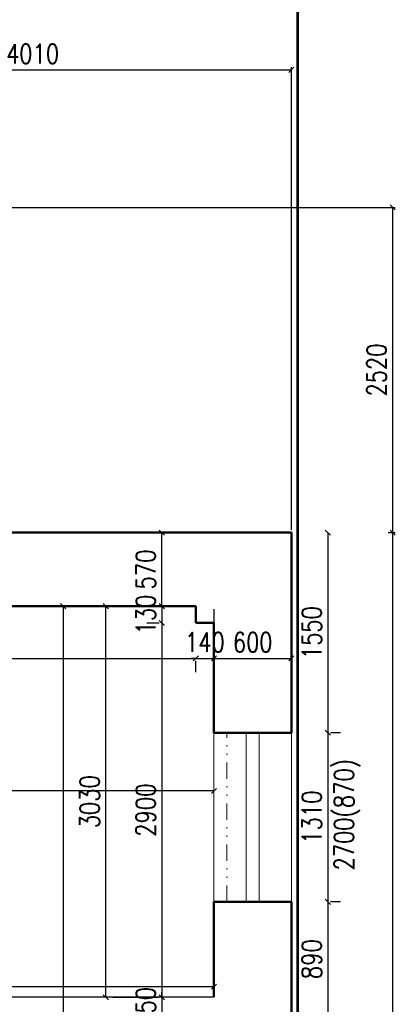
# Model space of a CAD drawing. Header units: millimetres. Extents: x -238874 to 551972, y -298952 to 658415.
# Tile 607 of 656: x 80993 to 83903, y 306722 to 314352. Entities that reach past the tile are written whole.
import ezdxf

# ---------------------------------------------------------------- set-up
doc = ezdxf.new("R2010")
doc.units = ezdxf.units.MM
doc.header["$LTSCALE"] = 20
doc.linetypes.add('DIVIDE2', pattern=[15.875, 6.35, -3.175, 0, -3.175, 0, -3.175])
doc.layers.add('CKNETISK', color=116, linetype='Continuous', lineweight=18, plot=False)
doc.layers.add('KOTY', color=8, linetype='Continuous')
doc.layers.add('ZDP', color=50, linetype='Continuous')
doc.layers.add('NOSNÉ', color=8, linetype='Continuous', lineweight=50)
doc.layers.add('PRUCHODY', color=7, linetype='Continuous', lineweight=18)
doc.styles.add('SIMPLEX', font='SIMPLEX.shx', dxfattribs={"width": 0.8, "bigfont": 'CAD13.shx'})
doc.styles.get("Standard").update_dxf_attribs({"font": 'simplex.shx', "width": 0.8})
doc.dimstyles.new('CKA', dxfattribs={"dimtxt": 200, "dimasz": 40, "dimexe": 20, "dimexo": 0.2, "dimgap": 50, "dimtad": 1, "dimdec": 0, "dimrnd": 1, "dimzin": 0, "dimdsep": 46, "dimtxsty": 'Standard', "dimblk1": 'OBLIQUE', "dimblk2": 'OBLIQUE', "dimsah": 1, "dimcen": 0.09, "dimclrd": 253, "dimclre": 253, "dimclrt": 253, "dimadec": 0, "dimazin": 0, "dimtfac": 1, "dimtdec": 0, "dimtix": 1, "dimtmove": 2, "dimatfit": 3, "dimfxl": 1, "dimtolj": 1, "dimtzin": 0, "dimarcsym": 0})

# ---------------------------------------------------------------- blocks, each defined once
blk = doc.blocks.new('_OBLIQUE')
at = {"color": 0, "linetype": 'ByBlock'}
blk.add_line((-0.5, -0.5), (0.5, 0.5), dxfattribs=at)
blk = doc.blocks.new('*D2830')
at = {"layer": 'DEFPOINTS', "color": 0, "transparency": 16777216}
for p in [(79088, 312897), (83882.9, 312897), (83098, 310377)]:
    blk.add_point(p, dxfattribs=at)
at = {"layer": 'KOTY', "lineweight": -2, "transparency": 16777216}
for p, q in [((79468.7, 312897), (83902.9, 312897)), ((83882.9, 310377), (83882.9, 312897))]:
    blk.add_line(p, q, dxfattribs=at)
at = {"layer": 'KOTY', "lineweight": -2, "transparency": 16777216, "xscale": 40, "yscale": 40, "zscale": 40}
for p, rotation in [((83882.9, 312897), 90), ((83882.9, 310377), 270)]:
    blk.add_blockref('_OBLIQUE', p, dxfattribs=dict(at, rotation=rotation))
at = {"layer": 'KOTY', "transparency": 16777216, "insert": (83757.9, 311637), "char_height": 150, "attachment_point": 5, "rotation": 90, "style": 'SIMPLEX'}
blk.add_mtext('\\A1;2520', dxfattribs=at)
blk = doc.blocks.new('*D2831')
at = {"layer": 'DEFPOINTS', "color": 0, "transparency": 16777216}
for p in [(83098, 313962.5), (79088, 311277.3), (83098, 310017.3)]:
    blk.add_point(p, dxfattribs=at)
at = {"layer": 'KOTY', "lineweight": -2, "transparency": 16777216}
for p, q in [((79088, 313962.5), (83098, 313962.5)), ((83098, 310398.1), (83098, 313982.5))]:
    blk.add_line(p, q, dxfattribs=at)
at = {"layer": 'KOTY', "lineweight": -2, "transparency": 16777216, "xscale": 40, "yscale": 40, "zscale": 40, "rotation": 180}
blk.add_blockref('_OBLIQUE', (79088, 313962.5), dxfattribs=at)
at = {"layer": 'KOTY', "lineweight": -2, "transparency": 16777216, "xscale": 40, "yscale": 40, "zscale": 40}
blk.add_blockref('_OBLIQUE', (83098, 313962.5), dxfattribs=at)
at = {"layer": 'KOTY', "transparency": 16777216, "insert": (81093, 314087.5), "char_height": 150, "attachment_point": 5, "style": 'SIMPLEX'}
blk.add_mtext('\\A1;4010', dxfattribs=at)
blk = doc.blocks.new('*D2832')
at = {"layer": 'DEFPOINTS', "color": 0, "transparency": 16777216}
for p in [(82358, 309677), (78948, 309507), (82358, 309402.6)]:
    blk.add_point(p, dxfattribs=at)
at = {"layer": 'KOTY', "lineweight": -2, "transparency": 16777216}
for p, q in [((78948, 309402.6), (82358, 309402.6)), ((82358, 309296.2), (82358, 309382.6))]:
    blk.add_line(p, q, dxfattribs=at)
at = {"layer": 'KOTY', "lineweight": -2, "transparency": 16777216, "xscale": 40, "yscale": 40, "zscale": 40, "rotation": 180}
blk.add_blockref('_OBLIQUE', (78948, 309402.6), dxfattribs=at)
at = {"layer": 'KOTY', "lineweight": -2, "transparency": 16777216, "xscale": 40, "yscale": 40, "zscale": 40}
blk.add_blockref('_OBLIQUE', (82358, 309402.6), dxfattribs=at)
at = {"layer": 'KOTY', "transparency": 16777216, "insert": (80653, 309527.6), "char_height": 150, "attachment_point": 5, "style": 'SIMPLEX'}
blk.add_mtext('\\A1;3410', dxfattribs=at)
blk = doc.blocks.new('*D2834')
at = {"layer": 'DEFPOINTS', "color": 0, "transparency": 16777216}
for p in [(78548, 306858.9), (78548, 306777), (82498, 306777)]:
    blk.add_point(p, dxfattribs=at)
at = {"layer": 'KOTY', "lineweight": -2, "transparency": 16777216}
for p, q in [((78548, 307157.8), (78548, 306878.9)), ((82498, 306858.9), (78548, 306858.9))]:
    blk.add_line(p, q, dxfattribs=at)
at = {"layer": 'KOTY', "lineweight": -2, "transparency": 16777216, "xscale": 40, "yscale": 40, "zscale": 40, "rotation": 180}
blk.add_blockref('_OBLIQUE', (78548, 306858.9), dxfattribs=at)
at = {"layer": 'KOTY', "lineweight": -2, "transparency": 16777216, "xscale": 40, "yscale": 40, "zscale": 40}
blk.add_blockref('_OBLIQUE', (82498, 306858.9), dxfattribs=at)
at = {"layer": 'KOTY', "transparency": 16777216, "insert": (80523, 306983.9), "char_height": 150, "attachment_point": 5, "style": 'SIMPLEX'}
blk.add_mtext('\\A1;3950', dxfattribs=at)
blk = doc.blocks.new('*D2835')
at = {"layer": 'DEFPOINTS', "color": 0, "transparency": 16777216}
for p in [(78948, 308375.6), (78948, 306777), (82498, 306777)]:
    blk.add_point(p, dxfattribs=at)
at = {"layer": 'KOTY', "lineweight": -2, "transparency": 16777216}
for p, q in [((78948, 307157.8), (78948, 308395.6)), ((82498, 308375.6), (78948, 308375.6))]:
    blk.add_line(p, q, dxfattribs=at)
at = {"layer": 'KOTY', "lineweight": -2, "transparency": 16777216, "xscale": 40, "yscale": 40, "zscale": 40, "rotation": 180}
blk.add_blockref('_OBLIQUE', (78948, 308375.6), dxfattribs=at)
at = {"layer": 'KOTY', "lineweight": -2, "transparency": 16777216, "xscale": 40, "yscale": 40, "zscale": 40}
blk.add_blockref('_OBLIQUE', (82498, 308375.6), dxfattribs=at)
at = {"layer": 'KOTY', "transparency": 16777216, "insert": (80723, 308500.6), "char_height": 150, "attachment_point": 5, "style": 'SIMPLEX'}
blk.add_mtext('\\A1;3550', dxfattribs=at)
blk = doc.blocks.new('*D2837')
at = {"layer": 'DEFPOINTS', "color": 0, "transparency": 16777216}
for p in [(79088, 310377), (83098, 308827), (83380.3, 308827)]:
    blk.add_point(p, dxfattribs=at)
at = {"layer": 'KOTY', "lineweight": -2, "transparency": 16777216}
for p, q in [((83380.3, 310377), (83380.3, 308827)), ((83478.7, 308827), (83400.3, 308827))]:
    blk.add_line(p, q, dxfattribs=at)
at = {"layer": 'KOTY', "lineweight": -2, "transparency": 16777216, "xscale": 40, "yscale": 40, "zscale": 40}
for p, rotation in [((83380.3, 310377), 90), ((83380.3, 308827), 270)]:
    blk.add_blockref('_OBLIQUE', p, dxfattribs=dict(at, rotation=rotation))
at = {"layer": 'KOTY', "transparency": 16777216, "insert": (83255.3, 309602), "char_height": 150, "attachment_point": 5, "rotation": 90, "style": 'SIMPLEX'}
blk.add_mtext('\\A1;1550', dxfattribs=at)
blk = doc.blocks.new('*D3111')
at = {"layer": 'DEFPOINTS', "color": 0, "transparency": 16777216}
for p in [(81660, 309807), (81329.6, 289637), (81660, 289637)]:
    blk.add_point(p, dxfattribs=at)
at = {"layer": 'KOTY', "lineweight": -2, "transparency": 16777216}
for p, q in [((81329.6, 309807), (81329.6, 289637)), ((81279.2, 289637), (81309.6, 289637))]:
    blk.add_line(p, q, dxfattribs=at)
at = {"layer": 'KOTY', "lineweight": -2, "transparency": 16777216, "xscale": 40, "yscale": 40, "zscale": 40}
for p, rotation in [((81329.6, 309807), 90), ((81329.6, 289637), 270)]:
    blk.add_blockref('_OBLIQUE', p, dxfattribs=dict(at, rotation=rotation))
at = {"layer": 'KOTY', "transparency": 16777216, "insert": (81204.6, 299722), "char_height": 150, "attachment_point": 5, "rotation": 90, "style": 'SIMPLEX'}
blk.add_mtext('\\A1;20170', dxfattribs=at)
blk = doc.blocks.new('*D3139')
at = {"layer": 'DEFPOINTS', "color": 0, "transparency": 16777216}
for p in [(82094.2, 310377), (82122.2, 310377), (82122.2, 309807)]:
    blk.add_point(p, dxfattribs=at)
at = {"layer": 'KOTY', "lineweight": -2, "transparency": 16777216}
for p, q in [((81741.4, 310377), (82074.2, 310377)), ((82094.2, 309807), (82094.2, 310377))]:
    blk.add_line(p, q, dxfattribs=at)
at = {"layer": 'KOTY', "lineweight": -2, "transparency": 16777216, "xscale": 40, "yscale": 40, "zscale": 40}
for p, rotation in [((82094.2, 310377), 90), ((82094.2, 309807), 270)]:
    blk.add_blockref('_OBLIQUE', p, dxfattribs=dict(at, rotation=rotation))
at = {"layer": 'KOTY', "transparency": 16777216, "insert": (81969.2, 310092), "char_height": 150, "attachment_point": 5, "rotation": 90, "style": 'SIMPLEX'}
blk.add_mtext('\\A1;570', dxfattribs=at)
blk = doc.blocks.new('*D3140')
at = {"layer": 'DEFPOINTS', "color": 0, "transparency": 16777216}
for p in [(82358, 309807), (82094.2, 309677), (82358, 309677)]:
    blk.add_point(p, dxfattribs=at)
at = {"layer": 'KOTY', "lineweight": -2, "transparency": 16777216}
for p, q in [((82094.2, 309807), (82094.2, 309847)), ((82094.2, 309807), (82094.2, 309677)), ((81977.2, 309677), (82074.2, 309677)), ((82094.2, 309677), (82094.2, 309637))]:
    blk.add_line(p, q, dxfattribs=at)
at = {"layer": 'KOTY', "lineweight": -2, "transparency": 16777216, "xscale": 40, "yscale": 40, "zscale": 40}
for p, rotation in [((82094.2, 309807), 270), ((82094.2, 309677), 90)]:
    blk.add_blockref('_OBLIQUE', p, dxfattribs=dict(at, rotation=rotation))
at = {"layer": 'KOTY', "transparency": 16777216, "insert": (81969.2, 309742), "char_height": 150, "attachment_point": 5, "rotation": 90, "style": 'SIMPLEX'}
blk.add_mtext('\\A1;130', dxfattribs=at)
blk = doc.blocks.new('*D3141')
at = {"layer": 'DEFPOINTS', "color": 0, "transparency": 16777216}
for p in [(82498, 309402.6), (83098, 309402.6), (83098, 309402.6)]:
    blk.add_point(p, dxfattribs=at)
at = {"layer": 'KOTY', "lineweight": -2, "transparency": 16777216}
for p, q in [((83098, 309783.4), (83098, 309422.6)), ((82498, 309402.6), (83098, 309402.6))]:
    blk.add_line(p, q, dxfattribs=at)
at = {"layer": 'KOTY', "lineweight": -2, "transparency": 16777216, "xscale": 40, "yscale": 40, "zscale": 40, "rotation": 180}
blk.add_blockref('_OBLIQUE', (82498, 309402.6), dxfattribs=at)
at = {"layer": 'KOTY', "lineweight": -2, "transparency": 16777216, "xscale": 40, "yscale": 40, "zscale": 40}
blk.add_blockref('_OBLIQUE', (83098, 309402.6), dxfattribs=at)
at = {"layer": 'KOTY', "transparency": 16777216, "insert": (82798, 309527.6), "char_height": 150, "attachment_point": 5, "style": 'SIMPLEX'}
blk.add_mtext('\\A1;600', dxfattribs=at)
blk = doc.blocks.new('*D3142')
at = {"layer": 'DEFPOINTS', "color": 0, "transparency": 16777216}
for p in [(82358, 309677), (82498, 309402.6), (82498, 309402.6)]:
    blk.add_point(p, dxfattribs=at)
at = {"layer": 'KOTY', "lineweight": -2, "transparency": 16777216}
for p, q in [((82498, 309783.4), (82498, 309422.6)), ((82358, 309402.6), (82318, 309402.6)), ((82358, 309402.6), (82498, 309402.6)), ((82498, 309402.6), (82538, 309402.6))]:
    blk.add_line(p, q, dxfattribs=at)
at = {"layer": 'KOTY', "lineweight": -2, "transparency": 16777216, "xscale": 40, "yscale": 40, "zscale": 40}
blk.add_blockref('_OBLIQUE', (82358, 309402.6), dxfattribs=at)
at = {"layer": 'KOTY', "lineweight": -2, "transparency": 16777216, "xscale": 40, "yscale": 40, "zscale": 40, "rotation": 180}
blk.add_blockref('_OBLIQUE', (82498, 309402.6), dxfattribs=at)
at = {"layer": 'KOTY', "transparency": 16777216, "insert": (82428, 309527.6), "char_height": 150, "attachment_point": 5, "style": 'SIMPLEX'}
blk.add_mtext('\\A1;140', dxfattribs=at)
blk = doc.blocks.new('*D3143')
at = {"layer": 'DEFPOINTS', "color": 0, "transparency": 16777216}
for p in [(82094.2, 306777), (82094.2, 306627), (82094.2, 306627)]:
    blk.add_point(p, dxfattribs=at)
at = {"layer": 'KOTY', "lineweight": -2, "transparency": 16777216}
for p, q in [((82094.2, 306777), (82094.2, 306817)), ((82094.2, 306777), (82094.2, 306627)), ((82094.2, 306627), (82094.2, 306587)), ((82475, 306627), (82114.2, 306627))]:
    blk.add_line(p, q, dxfattribs=at)
at = {"layer": 'KOTY', "lineweight": -2, "transparency": 16777216, "xscale": 40, "yscale": 40, "zscale": 40}
for p, rotation in [((82094.2, 306777), 270), ((82094.2, 306627), 90)]:
    blk.add_blockref('_OBLIQUE', p, dxfattribs=dict(at, rotation=rotation))
at = {"layer": 'KOTY', "transparency": 16777216, "insert": (81969.2, 306702), "char_height": 150, "attachment_point": 5, "rotation": 90, "style": 'SIMPLEX'}
blk.add_mtext('\\A1;150', dxfattribs=at)
blk = doc.blocks.new('*D3144')
at = {"layer": 'DEFPOINTS', "color": 0, "transparency": 16777216}
for p in [(83098, 307517), (83098, 306627), (83380.3, 306627)]:
    blk.add_point(p, dxfattribs=at)
at = {"layer": 'KOTY', "lineweight": -2, "transparency": 16777216}
for p, q in [((83380.3, 307517), (83380.3, 306627)), ((83478.7, 306627), (83400.3, 306627))]:
    blk.add_line(p, q, dxfattribs=at)
at = {"layer": 'KOTY', "lineweight": -2, "transparency": 16777216, "xscale": 40, "yscale": 40, "zscale": 40}
for p, rotation in [((83380.3, 307517), 90), ((83380.3, 306627), 270)]:
    blk.add_blockref('_OBLIQUE', p, dxfattribs=dict(at, rotation=rotation))
at = {"layer": 'KOTY', "transparency": 16777216, "insert": (83255.3, 307072), "char_height": 150, "attachment_point": 5, "rotation": 90, "style": 'SIMPLEX'}
blk.add_mtext('\\A1;890', dxfattribs=at)
blk = doc.blocks.new('*D3145')
at = {"layer": 'DEFPOINTS', "color": 0, "transparency": 16777216}
for p in [(83098, 308827), (83098, 307517), (83380.3, 307517)]:
    blk.add_point(p, dxfattribs=at)
at = {"layer": 'KOTY', "lineweight": -2, "transparency": 16777216}
for p, q in [((83380.3, 308827), (83380.3, 307517)), ((83478.7, 307517), (83400.3, 307517))]:
    blk.add_line(p, q, dxfattribs=at)
at = {"layer": 'KOTY', "lineweight": -2, "transparency": 16777216, "xscale": 40, "yscale": 40, "zscale": 40}
for p, rotation in [((83380.3, 308827), 90), ((83380.3, 307517), 270)]:
    blk.add_blockref('_OBLIQUE', p, dxfattribs=dict(at, rotation=rotation))
at = {"layer": 'KOTY', "transparency": 16777216, "insert": (83255.3, 308172), "char_height": 150, "attachment_point": 5, "rotation": 90, "style": 'SIMPLEX'}
blk.add_mtext('\\A1;1310', dxfattribs=at)
blk = doc.blocks.new('*D3148')
at = {"layer": 'DEFPOINTS', "color": 0, "transparency": 16777216}
for p in [(81660, 309807), (81660, 309807), (81660, 306777)]:
    blk.add_point(p, dxfattribs=at)
at = {"layer": 'KOTY', "lineweight": -2, "transparency": 16777216}
for p, q in [((81660, 306777), (81660, 309807)), ((82040.8, 309807), (81680, 309807))]:
    blk.add_line(p, q, dxfattribs=at)
at = {"layer": 'KOTY', "lineweight": -2, "transparency": 16777216, "xscale": 40, "yscale": 40, "zscale": 40}
for p, rotation in [((81660, 309807), 90), ((81660, 306777), 270)]:
    blk.add_blockref('_OBLIQUE', p, dxfattribs=dict(at, rotation=rotation))
at = {"layer": 'KOTY', "transparency": 16777216, "insert": (81535, 308292), "char_height": 150, "attachment_point": 5, "rotation": 90, "style": 'SIMPLEX'}
blk.add_mtext('\\A1;3030', dxfattribs=at)
blk = doc.blocks.new('*D3149')
at = {"layer": 'DEFPOINTS', "color": 0, "transparency": 16777216}
for p in [(82358, 309677), (82094.2, 306777), (82094.2, 306777)]:
    blk.add_point(p, dxfattribs=at)
at = {"layer": 'KOTY', "lineweight": -2, "transparency": 16777216}
for p, q in [((82094.2, 309677), (82094.2, 306777)), ((81713.4, 306777), (82074.2, 306777))]:
    blk.add_line(p, q, dxfattribs=at)
at = {"layer": 'KOTY', "lineweight": -2, "transparency": 16777216, "xscale": 40, "yscale": 40, "zscale": 40}
for p, rotation in [((82094.2, 309677), 90), ((82094.2, 306777), 270)]:
    blk.add_blockref('_OBLIQUE', p, dxfattribs=dict(at, rotation=rotation))
at = {"layer": 'KOTY', "transparency": 16777216, "insert": (81969.2, 308227), "char_height": 150, "attachment_point": 5, "rotation": 90, "style": 'SIMPLEX'}
blk.add_mtext('\\A1;2900', dxfattribs=at)

msp = doc.modelspace()

# ---------------------------------------------------------------- linework, layer by layer
at = {"layer": 'CKNETISK', "lineweight": 53}
msp.add_line((83147.962, -240764.395), (83147.962, 658415.336), dxfattribs=at)
at = {"layer": 'DEFPOINTS', "color": 0, "linetype": 'ByBlock'}
msp.add_point((83097.962, 310376.983), dxfattribs=at)
at = {"layer": 'KOTY'}
for p, q in [((83846.932, 310376.983), (83902.932, 310376.983)), ((83902.932, 310356.983), (83862.932, 310396.983)), ((83882.932, 289066.983), (83882.932, 310376.983))]:
    msp.add_line(p, q, dxfattribs=at)
msp.add_point((83882.932, 310376.983), dxfattribs=at)
at = {"layer": 'NOSNÉ'}
for p, q in [((79087.962, 310376.983), (82997.962, 310376.983)), ((79087.962, 310376.983), (83097.962, 310376.983)), ((83097.962, 310376.983), (83097.962, 308826.983)), ((78947.962, 309806.983), (82357.962, 309806.983)), ((82357.962, 309806.983), (82357.962, 309676.983)), ((82357.962, 309676.983), (82497.962, 309676.983)), ((82497.962, 308826.983), (82497.962, 309676.983)), ((82497.962, 308826.983), (83097.962, 308826.983)), ((82497.962, 306776.983), (82497.962, 307516.983)), ((82497.962, 307516.983), (83097.962, 307516.983)), ((83097.962, 307516.983), (83097.962, 306626.983))]:
    msp.add_line(p, q, dxfattribs=at)
at = {"layer": 'PRUCHODY'}
for p, q in [((82497.962, 307516.983), (82497.962, 308826.983)), ((82747.962, 307516.983), (82747.962, 308826.983)), ((82847.962, 307516.983), (82847.962, 308826.983)), ((83097.962, 308826.983), (83097.962, 307516.983))]:
    msp.add_line(p, q, dxfattribs=at)
at = {"layer": 'PRUCHODY', "linetype": 'DIVIDE2'}
msp.add_line((82597.962, 307516.983), (82597.962, 308826.983), dxfattribs=at)
at = {"layer": 'ZDP'}
msp.add_line((82497.962, 306776.983), (78547.962, 306776.983), dxfattribs=at)

# ---------------------------------------------------------------- texts
at = {"layer": 'KOTY', "insert": (83530.555, 308191.1), "char_height": 150, "attachment_point": 5, "rotation": 90, "style": 'SIMPLEX'}
msp.add_mtext('2700(870)', dxfattribs=at)

# ---------------------------------------------------------------- dimensions: what is measured, and where the dimension line sits
at = {"layer": 'KOTY'}
for base, p1, p2, text, picture, middle in [((83097.962, 313962.542), (79087.962, 311277.3), (83097.962, 310017.3), '4010', '*D2831', (81092.962, 314087.542)), ((82497.962, 309402.64), (82357.962, 309676.983), (82497.962, 309402.64), '140', '*D3142', (82427.962, 309527.64)), ((83097.962, 309402.64), (82497.962, 309402.64), (83097.962, 309402.64), '600', '*D3141', (82797.962, 309527.64)), ((82357.962, 309402.64), (78947.962, 309506.983), (82357.962, 309676.983), '3410', '*D2832', (80652.962, 309527.64)), ((78947.962, 308375.645), (82497.962, 306776.983), (78947.962, 306776.983), '3550', '*D2835', (80722.962, 308500.645)), ((78547.962, 306858.866), (82497.962, 306776.983), (78547.962, 306776.983), '3950', '*D2834', (80522.962, 306983.866))]:
    dim = msp.add_linear_dim(base=base, p1=p1, p2=p2, text=text, dimstyle='CKA', override={"dimtxt": 150, "dimexo": 380.774374, "dimtxsty": 'SIMPLEX', "dimse1": 1, "dimclrd": 256, "dimclre": 256, "dimclrt": 256}, dxfattribs=at)
    dim.commit()
    dim.dimension.update_dxf_attribs({"geometry": picture, "text_midpoint": middle})
for base, p1, p2, angle, text, picture, middle in [((83882.932, 312896.983), (83097.962, 310376.983), (79087.962, 312896.983), 270, '2520', '*D2830', (83757.932, 311636.983)), ((83380.276, 308826.983), (79087.962, 310376.983), (83097.962, 308826.983), 270, '1550', '*D2837', (83255.276, 309601.983)), ((82094.22, 310376.983), (82122.22, 309806.983), (82122.22, 310376.983), 90, '570', '*D3139', (81969.22, 310091.983)), ((82094.22, 309676.983), (82357.962, 309806.983), (82357.962, 309676.983), 90, '130', '*D3140', (81969.22, 309741.983)), ((81329.594, 289636.983), (81660.023, 309806.983), (81660.023, 289636.983), 90, '20170', '*D3111', (81204.594, 299721.983)), ((81660.023, 309806.983), (81660.023, 306776.983), (81660.023, 309806.983), 90, '3030', '*D3148', (81535.023, 308291.983)), ((82094.22, 306776.983), (82357.962, 309676.983), (82094.22, 306776.983), 90, '2900', '*D3149', (81969.22, 308226.983)), ((83380.276, 307516.983), (83097.962, 308826.983), (83097.962, 307516.983), 270, '1310', '*D3145', (83255.276, 308171.983)), ((83380.276, 306626.983), (83097.962, 307516.983), (83097.962, 306626.983), 270, '890', '*D3144', (83255.276, 307071.983)), ((82094.22, 306626.983), (82094.22, 306776.983), (82094.22, 306626.983), 90, '150', '*D3143', (81969.22, 306701.983))]:
    dim = msp.add_linear_dim(base=base, p1=p1, p2=p2, angle=angle, text=text, dimstyle='CKA', override={"dimtxt": 150, "dimexo": 380.774374, "dimtxsty": 'SIMPLEX', "dimse1": 1, "dimclrd": 256, "dimclre": 256, "dimclrt": 256}, dxfattribs=at)
    dim.commit()
    dim.dimension.update_dxf_attribs({"geometry": picture, "text_midpoint": middle})

doc.saveas('drawing.dxf')
